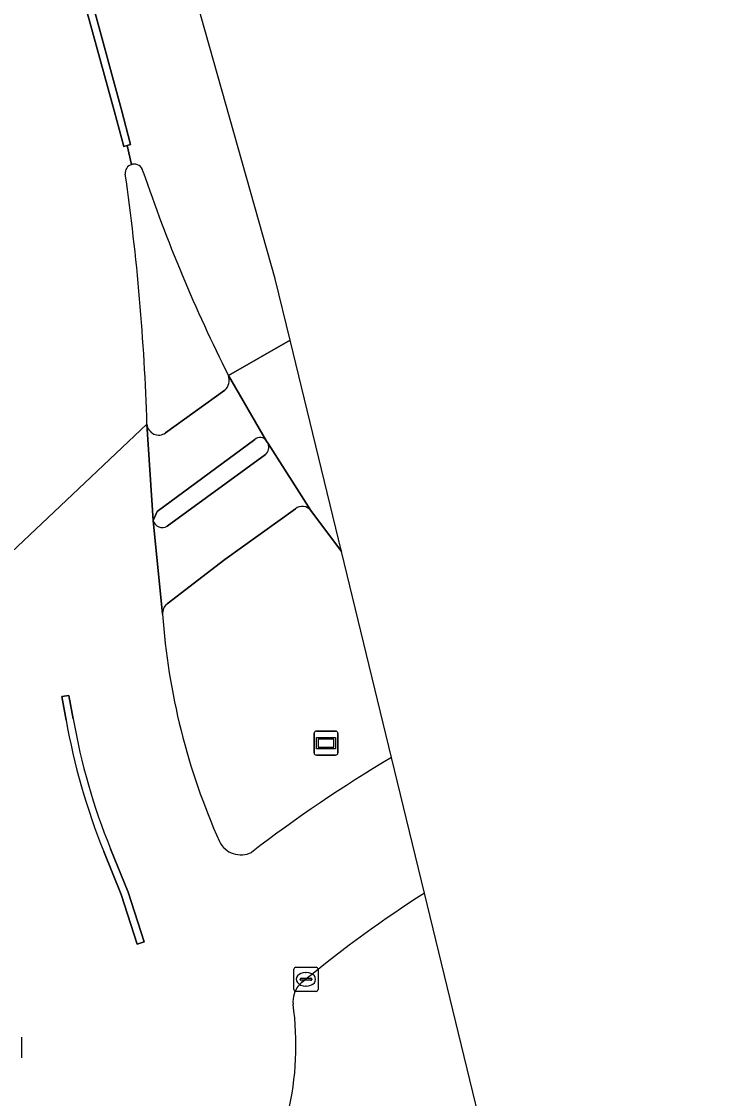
# Model space of a CAD drawing. Extents: x 162250 to 162661, y 380743 to 381606.
# Drawn here: x 162631.84 to 162661.27, y 380823.01 to 380867.66 of the extents above; entities that cross this region are included whole.
import ezdxf

# ---------------------------------------------------------------- set-up
doc = ezdxf.new("R2010")
doc.units = 0
for name, color, linetype in [('IMGEO_Berm_gesloten', 7, 'Continuous'), ('IMGEO_Fietspad_open', 7, 'Continuous'), ('IMGEO_Kolk', 7, 'Continuous'), ('IMGEO_Rijbaan_regionaal_gesloten', 7, 'Continuous'), ('IMGEO_Verkeerseiland_gesloten', 7, 'Continuous'), ('IMGEO_Verkeerseiland_groen', 7, 'Continuous'), ('IMGEO_Voetpad_open', 7, 'Continuous'), ('IMGEO_Wegwijzer', 7, 'Continuous')]:
    doc.layers.add(name, color=color, linetype=linetype)

msp = doc.modelspace()

# ---------------------------------------------------------------- linework, layer by layer
at = {"layer": 'IMGEO_Berm_gesloten'}
msp.add_lwpolyline([(162625.488, 380902.406), (162620.462, 380920.882), (162620.306, 380921.431), (162620.018, 380921.349), (162620.173, 380920.802), (162625.199, 380902.327), (162629.849, 380885.344), (162632.323, 380876.275), (162633.811, 380870.819), (162635.693, 380863.92), (162636.088, 380862.473), (162636.218, 380862.515), (162636.23, 380862.519), (162636.368, 380862.563), (162635.982, 380863.999), (162630.138, 380885.423)], close=True, dxfattribs=at)
at = {"layer": 'IMGEO_Fietspad_open'}
for points in [[(162643.84, 380847.382), (162642.064, 380850.167)], [(162641.954, 380849.712), (162637.886, 380846.738)], [(162637.875, 380843.512), (162640.277, 380845.36), (162643.199, 380847.461)], [(162637.296, 380846.974), (162637.693, 380843.086)]]:
    msp.add_lwpolyline(points, dxfattribs=at)
for centre, radius, start, end in [((162641.696, 380850.015), 0.398, 310.4128, 22.4053), ((162643.48, 380847.104), 0.455, 37.7452, 128.2028), ((162637.683, 380847.086), 0.403, 196.118, 300.2792), ((162638.184, 380843.128), 0.493, 128.8552, 184.8776)]:
    msp.add_arc(centre, radius, start, end, dxfattribs=at)
at = {"layer": 'IMGEO_Kolk'}
for p, q in [((162643.134, 380827.527), (162643.134, 380828.379)), ((162643.209, 380828.453), (162644.061, 380828.453)), ((162643.622, 380828.233), (162643.647, 380828.233)), ((162644.135, 380828.379), (162644.135, 380827.527)), ((162643.393, 380827.947), (162643.393, 380827.959)), ((162643.831, 380827.91), (162643.433, 380827.91)), ((162643.436, 380827.996), (162643.834, 380827.996)), ((162643.877, 380827.959), (162643.877, 380827.947)), ((162644.061, 380827.453), (162643.209, 380827.453)), ((162643.645, 380827.673), (162643.62, 380827.673)), ((162631.844, 380825.55), (162631.844, 380824.698))]:
    msp.add_line(p, q, dxfattribs=at)
for points in [[(162643.134, 380827.527), (162643.134, 380828.379)], [(162643.209, 380828.453), (162644.061, 380828.453)], [(162644.135, 380828.379), (162644.135, 380827.527)], [(162644.061, 380827.453), (162643.209, 380827.453)], [(162631.844, 380825.55), (162631.844, 380824.698)]]:
    msp.add_lwpolyline(points, dxfattribs=at)
for centre, radius, start, end in [((162643.211, 380828.377), 0.0765, 91.552, 178.448), ((162643.211, 380828.377), 0.0765, 91.552, 178.448), ((162644.059, 380828.377), 0.0765, 1.552, 88.448), ((162644.059, 380828.377), 0.0765, 1.552, 88.448), ((162643.433, 380827.956), 0.0403, 85.8775, 175.7526), ((162643.43, 380827.946), 0.0366, 178.938, 274.7102), ((162643.834, 380827.953), 0.043, 264.8664, 352.4533), ((162643.838, 380827.958), 0.0386, 1.7309, 96.639), ((162643.211, 380827.529), 0.0765, 181.552, 268.448), ((162643.211, 380827.529), 0.0765, 181.552, 268.448), ((162644.059, 380827.529), 0.0765, 271.552, 358.448), ((162644.059, 380827.529), 0.0765, 271.552, 358.448)]:
    msp.add_arc(centre, radius, start, end, dxfattribs=at)
for centre, major_axis, ratio, start_param, end_param in [((162643.621, 380827.953), (-0.387, 0.002), 0.722429, 4.712389, 7.853982), ((162643.646, 380827.953), (-0.39, 0.002), 0.717154, 1.570796, 4.712389)]:
    msp.add_ellipse(centre, major_axis=major_axis, ratio=ratio, start_param=start_param, end_param=end_param, dxfattribs=at)
at = {"layer": 'IMGEO_Rijbaan_regionaal_gesloten'}
for points in [[(162642.974, 380854.453), (162642.357, 380856.991), (162633.329, 380888.962), (162605.912, 380986.053), (162604.23, 380992.009), (162600.546, 380991.029), (162601.527, 380987.343), (162620.018, 380921.349), (162620.306, 380921.431), (162620.462, 380920.882), (162625.488, 380902.406), (162630.138, 380885.423), (162635.982, 380863.999), (162636.368, 380862.563), (162636.23, 380862.519), (162636.218, 380862.515), (162636.405, 380861.734), (162636.44, 380861.743)], [(162635.693, 380863.92), (162633.811, 380870.819), (162627.92, 380869.249), (162628.244, 380868.06), (162628.944, 380865.326), (162629.599, 380861.965)], [(162636.405, 380861.734), (162636.218, 380862.515), (162636.088, 380862.473), (162635.693, 380863.92)], [(162640.42, 380852.99), (162642.974, 380854.453)], [(162645.103, 380845.687), (162642.974, 380854.453), (162640.42, 380852.99), (162642.006, 380850.267), (162642.064, 380850.167), (162643.84, 380847.382), (162645.103, 380845.687)], [(162628.601, 380844.298), (162628.606, 380843.012), (162634.471, 380848.538), (162637.045, 380850.963)], [(162637.693, 380843.086), (162637.296, 380846.974), (162637.045, 380850.963), (162634.471, 380848.538), (162628.606, 380843.012)], [(162633.692, 380838.698), (162633.52, 380839.68), (162633.801, 380839.725), (162633.987, 380838.75)], [(162648.544, 380831.522), (162647.178, 380837.147)], [(162635.531, 380833.366), (162636.262, 380831.567), (162636.923, 380829.503), (162636.637, 380829.411), (162635.979, 380831.465), (162635.253, 380833.253)], [(162643.456, 380827.814), (162643.635, 380827.953)]]:
    msp.add_lwpolyline(points, dxfattribs=at)
for centre, radius, start, end in [((162636.516, 380861.379), 0.372, 107.4315, 186.5309), ((162636.516, 380861.379), 0.372, 12.7587, 101.8104), ((162542.573, 380848.011), 94.518, 1.78969, 8.10499), ((162698.572, 380882.274), 65.109, 198.64252, 206.72874), ((162665.476, 380845.032), 27.851, 184.0063, 204.0919), ((162660.209, 380843.354), 26.923, 189.9584, 202.0352), ((162660.192, 380843.352), 26.606, 189.9595, 202.0437), ((162676.922, 380787.042), 58.269, 120.69495, 127.58698), ((162640.938, 380834.102), 0.99, 206.3311, 296.4889), ((162674.863, 380790.162), 49.024, 122.4698, 129.5679), ((162644.106, 380827.041), 1.01, 130.0854, 163.0883), ((162644.117, 380827.039), 1.021, 163.1102, 186.7245), ((162630.923, 380825.219), 12.298, 325.5648, 7.9445)]:
    msp.add_arc(centre, radius, start, end, dxfattribs=at)
at = {"layer": 'IMGEO_Verkeerseiland_gesloten'}
for points in [[(162636.44, 380861.743), (162636.405, 380861.734)], [(162637.818, 380850.609), (162640.271, 380852.375)], [(162641.513, 380850.329), (162637.465, 380847.346), (162637.296, 380846.974)], [(162642.064, 380850.167), (162642.006, 380850.267)], [(162637.886, 380846.738), (162641.954, 380849.712)], [(162643.199, 380847.461), (162640.277, 380845.36), (162637.875, 380843.512)], [(162647.178, 380837.147), (162645.103, 380845.687), (162643.84, 380847.382)], [(162633.987, 380838.75), (162633.801, 380839.725), (162633.52, 380839.68), (162633.692, 380838.698)], [(162635.253, 380833.253), (162635.979, 380831.465), (162636.637, 380829.411), (162636.923, 380829.503), (162636.262, 380831.567), (162635.531, 380833.366)]]:
    msp.add_lwpolyline(points, dxfattribs=at)
for centre, radius, start, end in [((162636.516, 380861.379), 0.372, 107.4315, 186.5309), ((162636.516, 380861.379), 0.372, 12.7587, 101.8104), ((162542.573, 380848.011), 94.518, 1.78969, 8.10499), ((162698.572, 380882.274), 65.109, 198.64252, 206.72874), ((162639.892, 380852.792), 0.564, 312.2456, 20.5164), ((162637.53, 380851.001), 0.487, 184.4956, 306.2931), ((162641.735, 380850.105), 0.316, 30.8979, 134.7663), ((162641.696, 380850.015), 0.398, 310.4128, 22.4053), ((162643.48, 380847.104), 0.455, 37.7452, 128.2028), ((162637.683, 380847.086), 0.403, 196.118, 300.2792), ((162638.184, 380843.128), 0.493, 128.8552, 184.8776), ((162665.476, 380845.032), 27.851, 184.0063, 204.0919), ((162660.209, 380843.354), 26.923, 189.9584, 202.0352), ((162660.192, 380843.352), 26.606, 189.9595, 202.0437), ((162676.922, 380787.042), 58.269, 120.69495, 127.58698), ((162640.938, 380834.102), 0.99, 206.3311, 296.4889)]:
    msp.add_arc(centre, radius, start, end, dxfattribs=at)
at = {"layer": 'IMGEO_Verkeerseiland_groen'}
for points in [[(162639.916, 380774.905), (162661.275, 380779.117), (162648.544, 380831.522)], [(162643.635, 380827.953), (162643.456, 380827.814)]]:
    msp.add_lwpolyline(points, dxfattribs=at)
for centre, radius, start, end in [((162674.863, 380790.162), 49.024, 122.4698, 129.5679), ((162644.106, 380827.041), 1.01, 130.0854, 163.0883), ((162644.117, 380827.039), 1.021, 163.1102, 186.7245), ((162630.923, 380825.219), 12.298, 325.5648, 7.9445)]:
    msp.add_arc(centre, radius, start, end, dxfattribs=at)
at = {"layer": 'IMGEO_Voetpad_open'}
for points in [[(162642.006, 380850.267), (162640.42, 380852.99)], [(162640.271, 380852.375), (162637.818, 380850.609)], [(162637.045, 380850.963), (162637.296, 380846.974), (162637.465, 380847.346), (162641.513, 380850.329)]]:
    msp.add_lwpolyline(points, dxfattribs=at)
for centre, radius, start, end in [((162639.892, 380852.792), 0.564, 312.2456, 20.5164), ((162637.53, 380851.001), 0.487, 184.4956, 306.2931), ((162641.735, 380850.105), 0.316, 30.8979, 134.7663)]:
    msp.add_arc(centre, radius, start, end, dxfattribs=at)
at = {"layer": 'IMGEO_Wegwijzer'}
for p, q in [((162643.972, 380837.345), (162643.972, 380838.145)), ((162643.972, 380838.145), (162643.972, 380837.345)), ((162644.072, 380838.245), (162644.862, 380838.245)), ((162644.862, 380838.245), (162644.072, 380838.245)), ((162644.962, 380838.145), (162644.962, 380837.345)), ((162644.962, 380837.345), (162644.962, 380838.145)), ((162644.862, 380837.245), (162644.072, 380837.245)), ((162644.072, 380837.245), (162644.862, 380837.245))]:
    msp.add_line(p, q, dxfattribs=at)
for points in [[(162644.073, 380837.977), (162644.861, 380837.977), (162644.861, 380837.513), (162644.073, 380837.513), (162644.073, 380837.977)], [(162644.138, 380837.912), (162644.138, 380837.578), (162644.796, 380837.578), (162644.796, 380837.912), (162644.138, 380837.912)]]:
    msp.add_lwpolyline(points, dxfattribs=at)
for centre, start, end in [((162644.072, 380838.145), 90, 180), ((162644.072, 380838.145), 90, 180), ((162644.862, 380838.145), 0, 90), ((162644.862, 380838.145), 360, 90), ((162644.072, 380837.345), 180, 270), ((162644.072, 380837.345), 180, 270), ((162644.862, 380837.345), 270, 0), ((162644.862, 380837.345), 270, 0)]:
    msp.add_arc(centre, 0.1, start, end, dxfattribs=at)

doc.saveas('drawing.dxf')
